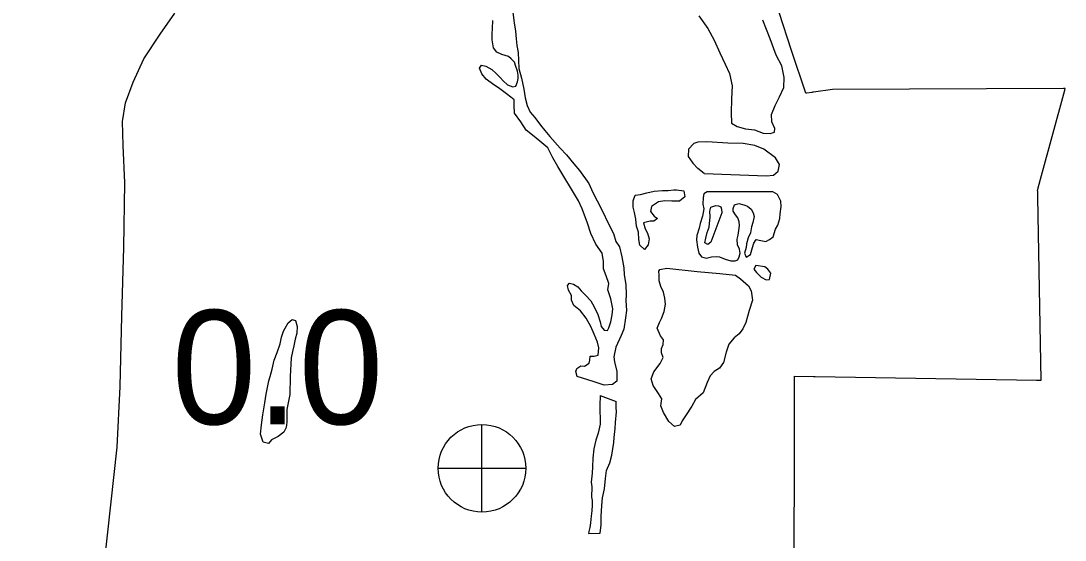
# Model space of a CAD drawing. Extents: x 1127717 to 1741049, y 2026793 to 2244711.
# Drawn here: x 1242460 to 1244395, y 2128836 to 2129798 of the extents above; entities that cross this region are included whole.
import ezdxf

# ---------------------------------------------------------------- set-up
doc = ezdxf.new("R2010")
doc.units = 0
for name, color, linetype in [('25', 7, 'Continuous'), ('26', 7, 'Continuous'), ('6', 7, 'Continuous'), ('9', 7, 'Continuous')]:
    doc.layers.add(name, color=color, linetype=linetype)

msp = doc.modelspace()

# ---------------------------------------------------------------- linework, layer by layer
at = {"layer": '26'}
for p, q in [((1243314.1, 2128888.3), (1243314.1, 2129050.8)), ((1243232.9, 2128969.5), (1243395.4, 2128969.5))]:
    msp.add_line(p, q, dxfattribs=at)
msp.add_circle((1243314.1, 2128969.5), 81.2, dxfattribs=at)
at = {"layer": '6'}
msp.add_lwpolyline([(1243892.5, 2128655.3), (1243893.4, 2129140.2), (1243928.6, 2129139.6), (1243930, 2129139.6), (1243931.3, 2129139.6), (1244341.5, 2129132.7), (1244344, 2129132.7), (1244346.6, 2129132.6), (1244350.4, 2129132.6), (1244344.5, 2129471.9), (1244344.5, 2129474.9), (1244344.3, 2129483.7), (1244343.8, 2129483.7), (1244343.6, 2129483.7), (1244344.3, 2129486.3), (1244349.4, 2129505.1), (1244394, 2129670.2), (1244394.8, 2129673.2), (1244394.6, 2129673.2), (1244392, 2129673.2), (1243963.5, 2129671.1), (1243928.3, 2129666.3), (1243926.8, 2129666.1), (1243925.3, 2129665.9), (1243916, 2129664.6), (1243914, 2129664.3), (1243887.9, 2129743.3), (1243864.7, 2129813.5)], dxfattribs=at)
at = {"layer": '9'}
for points in [[(1243369.2, 2129828.4), (1243374, 2129794.9), (1243376.4, 2129779), (1243377.7, 2129765), (1243378.5, 2129752.5), (1243381.3, 2129739.5), (1243382.5, 2129710), (1243387.4, 2129692.1), (1243391.9, 2129671.7), (1243393.1, 2129663.7), (1243394.3, 2129655.7), (1243398.1, 2129641.8), (1243403.4, 2129629.4), (1243412.1, 2129619.1), (1243422.5, 2129605.3), (1243430.7, 2129595.5), (1243439.9, 2129584.2), (1243458.9, 2129562.6), (1243470.7, 2129550.4), (1243484.6, 2129533.2), (1243494.8, 2129520.9), (1243512.4, 2129496.8), (1243519.8, 2129480.4), (1243535.5, 2129449.8), (1243549.7, 2129420.1), (1243558, 2129404.2), (1243562.4, 2129389.8), (1243569.1, 2129380), (1243573.5, 2129361), (1243577, 2129341.1), (1243577.3, 2129328.1), (1243580.8, 2129309.7), (1243581.2, 2129290.6), (1243580.5, 2129280.1), (1243581.9, 2129261.6), (1243580.2, 2129248.1), (1243577.2, 2129227.5), (1243572, 2129215.3), (1243562.1, 2129194), (1243558.5, 2129175.9), (1243559.7, 2129166.5), (1243564.1, 2129148.5), (1243564.1, 2129131), (1243555.7, 2129124.8), (1243540.3, 2129123.4), (1243520.2, 2129130), (1243490.5, 2129139.8)], [(1242650.4, 2129378.7), (1242652, 2129498.4), (1242649.3, 2129567.5), (1242647.8, 2129612), (1242653.4, 2129646.7), (1242667.5, 2129684.5), (1242687.4, 2129728.1), (1242717.8, 2129773.4), (1242744.8, 2129812.5)], [(1243332.8, 2129762.9), (1243333.1, 2129774.4), (1243333.3, 2129783.9), (1243334.5, 2129799)], [(1243716.1, 2129807.5), (1243732.6, 2129784.4), (1243744.1, 2129762.6), (1243754.6, 2129738.9), (1243764.6, 2129718.1), (1243772.5, 2129700.7), (1243777.5, 2129677.8), (1243776.6, 2129653.8), (1243775.8, 2129627.7), (1243776.2, 2129608.7), (1243786.8, 2129602.4), (1243802.4, 2129598.3), (1243819.4, 2129596.2), (1243835.5, 2129590.1), (1243848, 2129589.9), (1243856, 2129592.1), (1243856.8, 2129599.1), (1243851, 2129611), (1243850.7, 2129625), (1243857.3, 2129641.6), (1243865.4, 2129657.4), (1243873.4, 2129674.6), (1243874, 2129693.6), (1243870, 2129715.1), (1243859.5, 2129734.8), (1243848.3, 2129765.1), (1243834.5, 2129799.8)], [(1243490.5, 2129139.8), (1243487.8, 2129148.7), (1243490.1, 2129154.3), (1243497.5, 2129159), (1243504, 2129158.6), (1243512.9, 2129164.3), (1243514.2, 2129169.9), (1243514.6, 2129176.9), (1243522, 2129177.1), (1243529.5, 2129179.3), (1243530.6, 2129192.8), (1243527.9, 2129203.3), (1243522.1, 2129218.1), (1243515.7, 2129232), (1243507.4, 2129247.3), (1243496.6, 2129261.1), (1243484.4, 2129270.8), (1243480.1, 2129281.2), (1243479.9, 2129289.7), (1243474.7, 2129299.6), (1243472.5, 2129308.1), (1243476.4, 2129312.2), (1243483.4, 2129310.8), (1243491.5, 2129305.5), (1243498.2, 2129298.2), (1243505.9, 2129289.9), (1243516.1, 2129279.6), (1243521.8, 2129268.7), (1243528.7, 2129254.3), (1243533, 2129240.9), (1243535.2, 2129232), (1243540.8, 2129225.6), (1243546.9, 2129224.7), (1243549.2, 2129229.8), (1243553, 2129240.9), (1243555.6, 2129253.5), (1243556.4, 2129265), (1243552.9, 2129283.5), (1243547.1, 2129299.8), (1243549.3, 2129311.9), (1243544.4, 2129325.8), (1243539.6, 2129339.2), (1243539.3, 2129352.7), (1243536.9, 2129367.7), (1243525.1, 2129384.4), (1243516.1, 2129404.7), (1243509.7, 2129423.6), (1243500, 2129449.9), (1243493.2, 2129464.8), (1243480.2, 2129486.5), (1243465.7, 2129510.2), (1243454.7, 2129528.5), (1243445.4, 2129544.3), (1243436.4, 2129563.1), (1243421.2, 2129575.2), (1243407.9, 2129586.4), (1243395.7, 2129595.7), (1243385.9, 2129611.4), (1243374.5, 2129627.2), (1243373.7, 2129641.7), (1243373.9, 2129652.2), (1243367.8, 2129657.1), (1243359.7, 2129662.9), (1243345, 2129674.1), (1243335.8, 2129679.9), (1243322.1, 2129690), (1243313.9, 2129700.4), (1243309.6, 2129710.8), (1243313, 2129716.4), (1243321, 2129714.6), (1243332.2, 2129708.3), (1243340.3, 2129701), (1243348, 2129693.2), (1243353.6, 2129687.3), (1243361.3, 2129679.5), (1243371.4, 2129676.2), (1243376.8, 2129677.3), (1243380.1, 2129685.4), (1243381, 2129691.4), (1243381.3, 2129697.5), (1243380.1, 2129705.4), (1243376.9, 2129713.9), (1243374.3, 2129721.8), (1243368.1, 2129728.2), (1243363, 2129732.1), (1243351, 2129736.3), (1243341.9, 2129740.6), (1243335.2, 2129748.4), (1243332.8, 2129762.9)], [(1243726, 2129515.4), (1243841.4, 2129511.1), (1243854.4, 2129512.4), (1243862.7, 2129519.6), (1243865.4, 2129532.2), (1243858.1, 2129544.5), (1243836.2, 2129560.5), (1243819.6, 2129567.2), (1243798.1, 2129571.2), (1243769.6, 2129572), (1243730.6, 2129574.1), (1243714.2, 2129573.7), (1243706.7, 2129571), (1243697, 2129560.7), (1243696.3, 2129547.2), (1243704.6, 2129534.9), (1243714.3, 2129525.1)], [(1243726, 2129515.4), (1243714.3, 2129525.1)], [(1243688.4, 2129483.4), (1243690.1, 2129472.5), (1243680.4, 2129464.2), (1243665.9, 2129464.4), (1243652.9, 2129465.1), (1243641, 2129462.8), (1243628.2, 2129454.5), (1243626.4, 2129445.4), (1243633.1, 2129436.6), (1243639.2, 2129432.2), (1243632.3, 2129427), (1243625.8, 2129427.4), (1243613.4, 2129424.1), (1243616.7, 2129413.1), (1243620.9, 2129405.2), (1243624.1, 2129394.8), (1243621.9, 2129383.2), (1243615.1, 2129374.6), (1243606.4, 2129382.9), (1243604.7, 2129393.3), (1243604.4, 2129406.8), (1243600.6, 2129418.3), (1243599.3, 2129430.8), (1243597, 2129443.2), (1243594.3, 2129453.2), (1243594, 2129465.2), (1243598.2, 2129475.3), (1243607.7, 2129476.5), (1243619.6, 2129479.8), (1243633, 2129483.1), (1243648.9, 2129484), (1243659.4, 2129484.3), (1243669.9, 2129485), (1243674.4, 2129485.6)], [(1243674.4, 2129485.6), (1243688.4, 2129483.4)], [(1243853.1, 2129481.8), (1243731.3, 2129481.9), (1243725.4, 2129477.8), (1243724.1, 2129470.8), (1243723.4, 2129458.7), (1243725.1, 2129450.3), (1243722.9, 2129436.7), (1243718.3, 2129423.1), (1243716.5, 2129414), (1243712.3, 2129400.9), (1243711.5, 2129392.9), (1243713.3, 2129379.4), (1243716.1, 2129367.9), (1243720.7, 2129361.5), (1243729.8, 2129358.7), (1243739.7, 2129361), (1243749.2, 2129361.7), (1243754.2, 2129361.3), (1243764.8, 2129357.1), (1243775.3, 2129353.8), (1243783.3, 2129353.5), (1243788.3, 2129355.6), (1243790.6, 2129361.2), (1243792.5, 2129367.7), (1243791.3, 2129375.2), (1243787.6, 2129383.6), (1243786.8, 2129394.1), (1243788.7, 2129401.2), (1243789.9, 2129410.2), (1243791.2, 2129419.3), (1243790.6, 2129425.8), (1243788.4, 2129433.2), (1243783.8, 2129439.1), (1243779.6, 2129445.5), (1243779.5, 2129451), (1243782.3, 2129457.6), (1243790.3, 2129459.8), (1243799.3, 2129457.5), (1243806.3, 2129455.2), (1243812.9, 2129449.8), (1243816.6, 2129442.9), (1243818.3, 2129435.9), (1243816, 2129424.9), (1243813.7, 2129416.8), (1243811.5, 2129405.7), (1243807.7, 2129396.1), (1243804.5, 2129385.1), (1243803.7, 2129378.5), (1243800.4, 2129367.9), (1243803.6, 2129360.5), (1243811.5, 2129365.7), (1243815.7, 2129378.3), (1243818, 2129386.4), (1243822.3, 2129393), (1243830.8, 2129391.2), (1243840.3, 2129389.9), (1243846.7, 2129393.1), (1243853.6, 2129398.2), (1243858.3, 2129412.4), (1243862.1, 2129420), (1243866.3, 2129432.1), (1243866.6, 2129441.1), (1243868.7, 2129454.7), (1243868, 2129464.2), (1243864.3, 2129471.6), (1243861.7, 2129476.5)], [(1243861.7, 2129476.5), (1243853.1, 2129481.8)], [(1243758.7, 2129443), (1243738.1, 2129388.5), (1243732.7, 2129383.8), (1243727.1, 2129387.2), (1243728.9, 2129395.8), (1243731.6, 2129406.4), (1243734.9, 2129416.4), (1243736.9, 2129435.5), (1243736.2, 2129445.5), (1243738, 2129453.1), (1243747.4, 2129456.3), (1243752.4, 2129455.4), (1243757, 2129454), (1243758.1, 2129449.5)], [(1243758.1, 2129449.5), (1243758.7, 2129443)], [(1242337.5, 2127644.9), (1242369.9, 2127733.3), (1242478.3, 2128080.9), (1242528.7, 2128291.4), (1242550.7, 2128394.5), (1242569.2, 2128493.6), (1242583.5, 2128588.1), (1242599.1, 2128683.1), (1242614.4, 2128795.1), (1242638.3, 2129008.4), (1242643.5, 2129121.2), (1242646.9, 2129251), (1242650.4, 2129378.7)], [(1243656.9, 2129340.5), (1243712.9, 2129333.8), (1243754.9, 2129330.3), (1243783.9, 2129327.5), (1243793.1, 2129320.7), (1243807.9, 2129307.5), (1243813.1, 2129298.1), (1243815.5, 2129280.7), (1243809.5, 2129261.5), (1243803, 2129239.8), (1243797.8, 2129227.7), (1243790.5, 2129218.5), (1243781.7, 2129211.3), (1243771.5, 2129199.5), (1243766.4, 2129184.9), (1243761.9, 2129165.2), (1243754.1, 2129155), (1243744.3, 2129148.8), (1243737, 2129140.6), (1243731.3, 2129128.5), (1243723.8, 2129109.3), (1243710.1, 2129096.9), (1243702.9, 2129084.7), (1243691.4, 2129066.9), (1243685.1, 2129057.3), (1243681.3, 2129049.2), (1243670.9, 2129046.9), (1243660.2, 2129056.2), (1243650.3, 2129073), (1243645.5, 2129084.9), (1243647.7, 2129098.4), (1243641.5, 2129107.8), (1243631.1, 2129122.6), (1243627.9, 2129135), (1243632.5, 2129148.2), (1243644.6, 2129163.5), (1243649.9, 2129174.6), (1243646.7, 2129183.5), (1243647, 2129191.6), (1243649.8, 2129198.6), (1243650.6, 2129207.7), (1243644.9, 2129215), (1243638.6, 2129228.9), (1243642.8, 2129239.5), (1243646.6, 2129247.1), (1243651.8, 2129259.8), (1243654, 2129273.8), (1243653.2, 2129284.8), (1243650.5, 2129295.8), (1243645.7, 2129306.2), (1243642.5, 2129316.6), (1243642.2, 2129327.1), (1243642, 2129334.6), (1243644, 2129337.7)], [(1243644, 2129337.7), (1243656.9, 2129340.5)], [(1243821.9, 2129344.9), (1243818.1, 2129338.3), (1243822.7, 2129332.4), (1243827.9, 2129327.5), (1243831.4, 2129323.6), (1243840.5, 2129318.8), (1243847, 2129319), (1243849.2, 2129331), (1243843.6, 2129338.4), (1243838, 2129342.8)], [(1243838, 2129342.8), (1243821.9, 2129344.9)], [(1242958.5, 2129139.7), (1242957.8, 2129106.1), (1242952.5, 2129078.5), (1242952.6, 2129054.9), (1242951.3, 2129044.9), (1242947, 2129036.3), (1242936.2, 2129028.5), (1242923.9, 2129022.2), (1242918.6, 2129015.6), (1242908.5, 2129017.8), (1242903.7, 2129032.7), (1242905.8, 2129049.8), (1242907.8, 2129068.4), (1242911.8, 2129090.5), (1242913.9, 2129106.6), (1242918.8, 2129131.7), (1242921.6, 2129139.3), (1242925.3, 2129152.9), (1242928.8, 2129170), (1242934.5, 2129184.2), (1242940.1, 2129199.8), (1242942.8, 2129212.4), (1242946, 2129223.5), (1242949.4, 2129229.1), (1242955.1, 2129238.7), (1242962.5, 2129245.4), (1242968.5, 2129243.1), (1242971.3, 2129232.1), (1242971.1, 2129219.6), (1242967.8, 2129208.5), (1242965.6, 2129196.4), (1242962.9, 2129185.9), (1242960.7, 2129173.8)], [(1242960.7, 2129173.8), (1242958.5, 2129139.7)], [(1243533.3, 2129104.2), (1243532.7, 2129085.7), (1243533, 2129051.2), (1243529.4, 2129034.6), (1243524.8, 2129021.4), (1243521.2, 2129005.8), (1243519.6, 2128988.3), (1243519, 2128972.2), (1243518.3, 2128960.2), (1243516.6, 2128944.1), (1243517.4, 2128935.1), (1243517.3, 2128916.1), (1243518, 2128909.6), (1243518.2, 2128901.1), (1243517.9, 2128890.6), (1243516.2, 2128881), (1243515.5, 2128868.5), (1243514.2, 2128860), (1243512.4, 2128852.4), (1243511.4, 2128848.4), (1243533.4, 2128849.4), (1243535, 2128865), (1243535.1, 2128880), (1243536.2, 2128900.5), (1243537.3, 2128914.6), (1243540.9, 2128931.7), (1243542.9, 2128950.8), (1243545.1, 2128965.3), (1243551.2, 2128979.5), (1243554.9, 2128993.6), (1243558.3, 2129017.2), (1243559.1, 2129026.3), (1243560.7, 2129043.3), (1243561.4, 2129054.3), (1243563.4, 2129073.9), (1243562.7, 2129081.9), (1243563, 2129093.4)], [(1243533.3, 2129104.2), (1243563, 2129093.4)]]:
    msp.add_lwpolyline(points, dxfattribs=at)

# ---------------------------------------------------------------- texts
at = {"layer": '25'}
msp.add_text('0.0', height=211.2, dxfattribs=at).set_placement((1242738.8, 2129051.2))

doc.saveas('drawing.dxf')
